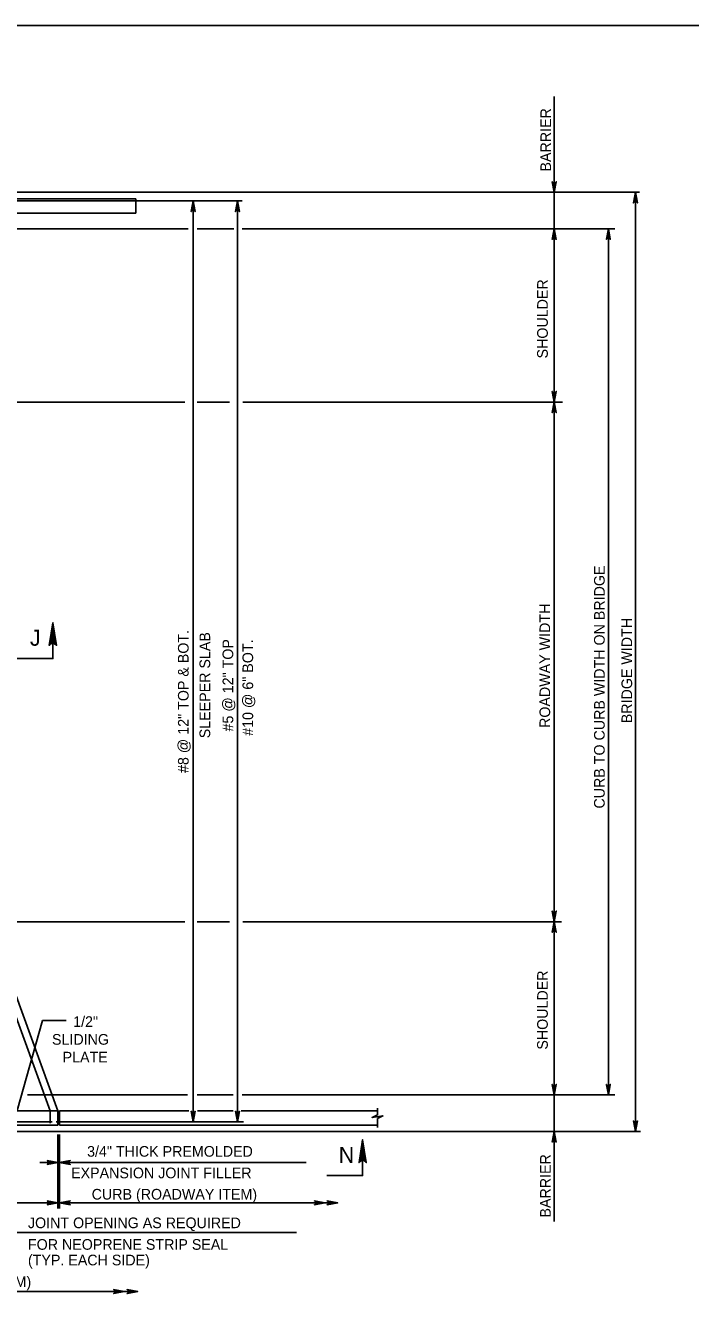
# Model space of a CAD drawing. Extents: x 636530 to 644067, y 294168 to 299122.
# Drawn here: x 640242.8 to 640430.2, y 296172.4 to 296529.5 of the extents above; entities that cross this region are included whole.
import ezdxf

# ---------------------------------------------------------------- set-up
doc = ezdxf.new("R2010")
doc.units = 0
doc.layers.add('1', color=7, linetype='Continuous')

msp = doc.modelspace()

# ---------------------------------------------------------------- linework, layer by layer
at = {"layer": '1'}
for p, q in [((640673.78, 296529.48), (639887.78, 296529.48)), ((640391.77, 296423.43), (640391.77, 296509.45)), ((640161.48, 296482.48), (640245.72, 296482.48)), ((640245.72, 296482.48), (640415.75, 296482.48)), ((640414.63, 296218.07), (640414.63, 296482.48)), ((640249.83, 296223.93), (640156.5, 296480.35)), ((640160.53, 296480.68), (640274, 296480.68)), ((640161.92, 296480.03), (640245.38, 296480.03)), ((640245.38, 296480.03), (640303.94, 296480.03)), ((640274, 296476.62), (640274, 296480.68)), ((640290.1, 296220.76), (640290.1, 296480.03)), ((640302.56, 296220.76), (640302.56, 296480.03)), ((640251.99, 296223.93), (640160.02, 296476.62)), ((640160.53, 296476.62), (640274, 296476.62)), ((640137.32, 296472.19), (640245.54, 296472.19)), ((640245.54, 296472.19), (640288.66, 296472.19)), ((640291.24, 296472.19), (640301.58, 296472.19)), ((640303.87, 296472.19), (640408.88, 296472.19)), ((640407.01, 296228.35), (640407.01, 296472.19)), ((640181.12, 296423.43), (640287.8, 296423.43)), ((640291.25, 296423.43), (640300.32, 296423.43)), ((640304.07, 296423.43), (640394.14, 296423.43)), ((640391.77, 296277.12), (640391.77, 296423.43)), ((640234.62, 296277.12), (640287.8, 296277.12)), ((640291.25, 296277.12), (640300.32, 296277.12)), ((640304.07, 296277.12), (640393.8, 296277.12)), ((640391.77, 296192.69), (640391.77, 296277.12)), ((640247.65, 296249.27), (640240.57, 296224.01)), ((640247.65, 296249.27), (640254.37, 296249.27)), ((640243.43, 296228.35), (640288.54, 296228.35)), ((640291.24, 296228.35), (640301.38, 296228.35)), ((640303.93, 296228.35), (640408.88, 296228.35)), ((640170.53, 296223.93), (640251.99, 296223.93)), ((640249.83, 296220.37), (640249.83, 296223.93)), ((640251.99, 296219.87), (640251.99, 296223.93)), ((640252.5, 296223.93), (640288.9, 296223.93)), ((640252.5, 296219.87), (640252.5, 296223.93)), ((640291.33, 296223.93), (640301.34, 296223.93)), ((640303.61, 296223.93), (640342.05, 296223.93)), ((640342.05, 296224.62), (640342.05, 296222.79)), ((640342.05, 296221.74), (640342.05, 296219.2)), ((640170.53, 296219.87), (640251.99, 296219.87)), ((640172.24, 296218.07), (640416.03, 296218.07)), ((640218.47, 296220.76), (640250.35, 296220.76)), ((640251.54, 296220.76), (640304.29, 296220.76)), ((640252.5, 296219.87), (640288.88, 296219.87)), ((640288.88, 296219.87), (640301.62, 296219.87)), ((640301.62, 296219.87), (640342.05, 296219.87)), ((640251.99, 296196.41), (640251.99, 296217.23)), ((640252.5, 296196.41), (640252.5, 296217.23)), ((640246.97, 296209.33), (640300.82, 296209.33)), ((640247.59, 296209.33), (640321.96, 296209.33)), ((640171.03, 296197.98), (640251.99, 296197.98)), ((640252.5, 296197.98), (640330.8, 296197.98)), ((640231.23, 296189.67), (640319.19, 296189.67)), ((640171.03, 296172.98), (640274.24, 296172.98))]:
    msp.add_line(p, q, dxfattribs=at)
for points in [[(640391.77, 296482.48), (640391.21, 296485.46), (640391.29, 296485.35), (640391.37, 296485.23), (640391.47, 296485.18), (640391.57, 296485.12), (640391.67, 296485.1), (640391.77, 296485.08), (640391.87, 296485.1), (640391.97, 296485.12), (640392.07, 296485.18), (640392.17, 296485.23), (640392.24, 296485.35), (640392.32, 296485.46), (640391.77, 296482.48), (640392.24, 296485.35), (640392.17, 296485.23), (640391.77, 296482.48), (640392.07, 296485.18), (640391.97, 296485.12), (640391.77, 296482.48), (640391.87, 296485.1), (640391.77, 296485.08), (640391.77, 296482.48), (640391.67, 296485.1), (640391.57, 296485.12), (640391.77, 296482.48), (640391.47, 296485.18), (640391.37, 296485.23), (640391.77, 296482.48), (640391.29, 296485.35)], [(640414.63, 296482.48), (640415.18, 296479.5), (640415.1, 296479.61), (640415.03, 296479.73), (640414.93, 296479.79), (640414.83, 296479.85), (640414.73, 296479.86), (640414.63, 296479.88), (640414.53, 296479.86), (640414.43, 296479.85), (640414.33, 296479.79), (640414.23, 296479.73), (640414.15, 296479.61), (640414.07, 296479.5), (640414.63, 296482.48), (640414.15, 296479.61), (640414.23, 296479.73), (640414.63, 296482.48), (640414.33, 296479.79), (640414.43, 296479.85), (640414.63, 296482.48), (640414.53, 296479.86), (640414.63, 296479.88), (640414.63, 296482.48), (640414.73, 296479.86), (640414.83, 296479.85), (640414.63, 296482.48), (640414.93, 296479.79), (640415.03, 296479.73), (640414.63, 296482.48), (640415.1, 296479.61)], [(640290.1, 296480.03), (640290.66, 296477.04), (640290.58, 296477.16), (640290.5, 296477.27), (640290.4, 296477.33), (640290.3, 296477.39), (640290.2, 296477.41), (640290.1, 296477.43), (640290, 296477.41), (640289.9, 296477.39), (640289.8, 296477.33), (640289.7, 296477.27), (640289.62, 296477.16), (640289.54, 296477.04), (640290.1, 296480.03), (640289.62, 296477.16), (640289.7, 296477.27), (640290.1, 296480.03), (640289.8, 296477.33), (640289.9, 296477.39), (640290.1, 296480.03), (640290, 296477.41), (640290.1, 296477.43), (640290.1, 296480.03), (640290.2, 296477.41), (640290.3, 296477.39), (640290.1, 296480.03), (640290.4, 296477.33), (640290.5, 296477.27), (640290.1, 296480.03), (640290.58, 296477.16)], [(640302.56, 296480.03), (640303.12, 296477.04), (640303.04, 296477.16), (640302.96, 296477.27), (640302.86, 296477.33), (640302.76, 296477.39), (640302.66, 296477.41), (640302.56, 296477.43), (640302.46, 296477.41), (640302.36, 296477.39), (640302.26, 296477.33), (640302.16, 296477.27), (640302.08, 296477.16), (640302, 296477.04), (640302.56, 296480.03), (640302.08, 296477.16), (640302.16, 296477.27), (640302.56, 296480.03), (640302.26, 296477.33), (640302.36, 296477.39), (640302.56, 296480.03), (640302.46, 296477.41), (640302.56, 296477.43), (640302.56, 296480.03), (640302.66, 296477.41), (640302.76, 296477.39), (640302.56, 296480.03), (640302.86, 296477.33), (640302.96, 296477.27), (640302.56, 296480.03), (640303.04, 296477.16)], [(640391.77, 296472.19), (640392.32, 296469.21), (640392.24, 296469.33), (640392.17, 296469.44), (640392.07, 296469.5), (640391.97, 296469.56), (640391.87, 296469.58), (640391.77, 296469.59), (640391.67, 296469.58), (640391.57, 296469.56), (640391.47, 296469.5), (640391.37, 296469.44), (640391.29, 296469.33), (640391.21, 296469.21), (640391.77, 296472.19), (640391.29, 296469.33), (640391.37, 296469.44), (640391.77, 296472.19), (640391.47, 296469.5), (640391.57, 296469.56), (640391.77, 296472.19), (640391.67, 296469.58), (640391.77, 296469.59), (640391.77, 296472.19), (640391.87, 296469.58), (640391.97, 296469.56), (640391.77, 296472.19), (640392.07, 296469.5), (640392.17, 296469.44), (640391.77, 296472.19), (640392.24, 296469.33)], [(640407.01, 296472.19), (640407.56, 296469.21), (640407.48, 296469.33), (640407.41, 296469.44), (640407.31, 296469.5), (640407.21, 296469.56), (640407.11, 296469.58), (640407.01, 296469.59), (640406.91, 296469.58), (640406.81, 296469.56), (640406.71, 296469.5), (640406.61, 296469.44), (640406.53, 296469.33), (640406.45, 296469.21), (640407.01, 296472.19), (640406.53, 296469.33), (640406.61, 296469.44), (640407.01, 296472.19), (640406.71, 296469.5), (640406.81, 296469.56), (640407.01, 296472.19), (640406.91, 296469.58), (640407.01, 296469.59), (640407.01, 296472.19), (640407.11, 296469.58), (640407.21, 296469.56), (640407.01, 296472.19), (640407.31, 296469.5), (640407.41, 296469.44), (640407.01, 296472.19), (640407.48, 296469.33)], [(640391.77, 296423.43), (640391.21, 296426.41), (640391.29, 296426.29), (640391.37, 296426.18), (640391.47, 296426.12), (640391.57, 296426.06), (640391.67, 296426.04), (640391.77, 296426.03), (640391.87, 296426.04), (640391.97, 296426.06), (640392.07, 296426.12), (640392.17, 296426.18), (640392.24, 296426.29), (640392.32, 296426.41), (640391.77, 296423.43), (640392.24, 296426.29), (640392.17, 296426.18), (640391.77, 296423.43), (640392.07, 296426.12), (640391.97, 296426.06), (640391.77, 296423.43), (640391.87, 296426.04), (640391.77, 296426.03), (640391.77, 296423.43), (640391.67, 296426.04), (640391.57, 296426.06), (640391.77, 296423.43), (640391.47, 296426.12), (640391.37, 296426.18), (640391.77, 296423.43), (640391.29, 296426.29)], [(640391.77, 296423.43), (640392.32, 296420.44), (640392.24, 296420.56), (640392.17, 296420.67), (640392.07, 296420.73), (640391.97, 296420.79), (640391.87, 296420.81), (640391.77, 296420.83), (640391.67, 296420.81), (640391.57, 296420.79), (640391.47, 296420.73), (640391.37, 296420.67), (640391.29, 296420.56), (640391.21, 296420.44), (640391.77, 296423.43), (640391.29, 296420.56), (640391.37, 296420.67), (640391.77, 296423.43), (640391.47, 296420.73), (640391.57, 296420.79), (640391.77, 296423.43), (640391.67, 296420.81), (640391.77, 296420.83), (640391.77, 296423.43), (640391.87, 296420.81), (640391.97, 296420.79), (640391.77, 296423.43), (640392.07, 296420.73), (640392.17, 296420.67), (640391.77, 296423.43), (640392.24, 296420.56)], [(640240.51, 296351.22), (640250.59, 296351.22), (640250.59, 296361.3)], [(640251.35, 296355.2), (640250.91, 296355.43), (640250.59, 296361.3), (640251.35, 296355.2), (640251.62, 296354.89), (640250.59, 296361.3), (640250.3, 296355.43), (640249.86, 296355.22), (640250.59, 296361.3), (640249.57, 296354.89), (640249.86, 296355.22)], [(640391.77, 296277.12), (640391.21, 296280.11), (640391.29, 296279.99), (640391.37, 296279.88), (640391.47, 296279.82), (640391.57, 296279.76), (640391.67, 296279.74), (640391.77, 296279.72), (640391.87, 296279.74), (640391.97, 296279.76), (640392.07, 296279.82), (640392.17, 296279.88), (640392.24, 296279.99), (640392.32, 296280.11), (640391.77, 296277.12), (640392.24, 296279.99), (640392.17, 296279.88), (640391.77, 296277.12), (640392.07, 296279.82), (640391.97, 296279.76), (640391.77, 296277.12), (640391.87, 296279.74), (640391.77, 296279.72), (640391.77, 296277.12), (640391.67, 296279.74), (640391.57, 296279.76), (640391.77, 296277.12), (640391.47, 296279.82), (640391.37, 296279.88), (640391.77, 296277.12), (640391.29, 296279.99)], [(640391.77, 296277.12), (640392.32, 296274.14), (640392.24, 296274.26), (640392.17, 296274.37), (640392.07, 296274.43), (640391.97, 296274.49), (640391.87, 296274.51), (640391.77, 296274.52), (640391.67, 296274.51), (640391.57, 296274.49), (640391.47, 296274.43), (640391.37, 296274.37), (640391.29, 296274.26), (640391.21, 296274.14), (640391.77, 296277.12), (640391.29, 296274.26), (640391.37, 296274.37), (640391.77, 296277.12), (640391.47, 296274.43), (640391.57, 296274.49), (640391.77, 296277.12), (640391.67, 296274.51), (640391.77, 296274.52), (640391.77, 296277.12), (640391.87, 296274.51), (640391.97, 296274.49), (640391.77, 296277.12), (640392.07, 296274.43), (640392.17, 296274.37), (640391.77, 296277.12), (640392.24, 296274.26)], [(640391.77, 296228.35), (640391.21, 296231.34), (640391.29, 296231.22), (640391.37, 296231.11), (640391.47, 296231.05), (640391.57, 296230.99), (640391.67, 296230.97), (640391.77, 296230.95), (640391.87, 296230.97), (640391.97, 296230.99), (640392.07, 296231.05), (640392.17, 296231.11), (640392.24, 296231.22), (640392.32, 296231.34), (640391.77, 296228.35), (640392.24, 296231.22), (640392.17, 296231.11), (640391.77, 296228.35), (640392.07, 296231.05), (640391.97, 296230.99), (640391.77, 296228.35), (640391.87, 296230.97), (640391.77, 296230.95), (640391.77, 296228.35), (640391.67, 296230.97), (640391.57, 296230.99), (640391.77, 296228.35), (640391.47, 296231.05), (640391.37, 296231.11), (640391.77, 296228.35), (640391.29, 296231.22)], [(640407.01, 296228.35), (640406.45, 296231.34), (640406.53, 296231.22), (640406.61, 296231.11), (640406.71, 296231.05), (640406.81, 296230.99), (640406.91, 296230.97), (640407.01, 296230.95), (640407.11, 296230.97), (640407.21, 296230.99), (640407.31, 296231.05), (640407.41, 296231.11), (640407.48, 296231.22), (640407.56, 296231.34), (640407.01, 296228.35), (640407.48, 296231.22), (640407.41, 296231.11), (640407.01, 296228.35), (640407.31, 296231.05), (640407.21, 296230.99), (640407.01, 296228.35), (640407.11, 296230.97), (640407.01, 296230.95), (640407.01, 296228.35), (640406.91, 296230.97), (640406.81, 296230.99), (640407.01, 296228.35), (640406.71, 296231.05), (640406.61, 296231.11), (640407.01, 296228.35), (640406.53, 296231.22)], [(640290.1, 296220.76), (640289.54, 296223.75), (640289.62, 296223.63), (640289.7, 296223.52), (640289.8, 296223.46), (640289.9, 296223.4), (640290, 296223.38), (640290.1, 296223.36), (640290.2, 296223.38), (640290.3, 296223.4), (640290.4, 296223.46), (640290.5, 296223.52), (640290.58, 296223.63), (640290.66, 296223.75), (640290.1, 296220.76), (640290.58, 296223.63), (640290.5, 296223.52), (640290.1, 296220.76), (640290.4, 296223.46), (640290.3, 296223.4), (640290.1, 296220.76), (640290.2, 296223.38), (640290.1, 296223.36), (640290.1, 296220.76), (640290, 296223.38), (640289.9, 296223.4), (640290.1, 296220.76), (640289.8, 296223.46), (640289.7, 296223.52), (640290.1, 296220.76), (640289.62, 296223.63)], [(640302.56, 296220.76), (640302, 296223.75), (640302.08, 296223.63), (640302.16, 296223.52), (640302.26, 296223.46), (640302.36, 296223.4), (640302.46, 296223.38), (640302.56, 296223.36), (640302.66, 296223.38), (640302.76, 296223.4), (640302.86, 296223.46), (640302.96, 296223.52), (640303.04, 296223.63), (640303.12, 296223.75), (640302.56, 296220.76), (640303.04, 296223.63), (640302.96, 296223.52), (640302.56, 296220.76), (640302.86, 296223.46), (640302.76, 296223.4), (640302.56, 296220.76), (640302.66, 296223.38), (640302.56, 296223.36), (640302.56, 296220.76), (640302.46, 296223.38), (640302.36, 296223.4), (640302.56, 296220.76), (640302.26, 296223.46), (640302.16, 296223.52), (640302.56, 296220.76), (640302.08, 296223.63)], [(640342.05, 296222.79), (640340.49, 296222.03), (640343.54, 296222.45), (640342.05, 296221.74)], [(640391.77, 296218.07), (640392.32, 296215.09), (640392.24, 296215.2), (640392.17, 296215.32), (640392.07, 296215.37), (640391.97, 296215.43), (640391.87, 296215.45), (640391.77, 296215.47), (640391.67, 296215.45), (640391.57, 296215.43), (640391.47, 296215.37), (640391.37, 296215.32), (640391.29, 296215.2), (640391.21, 296215.09), (640391.77, 296218.07), (640391.29, 296215.2), (640391.37, 296215.32), (640391.77, 296218.07), (640391.47, 296215.37), (640391.57, 296215.43), (640391.77, 296218.07), (640391.67, 296215.45), (640391.77, 296215.47), (640391.77, 296218.07), (640391.87, 296215.45), (640391.97, 296215.43), (640391.77, 296218.07), (640392.07, 296215.37), (640392.17, 296215.32), (640391.77, 296218.07), (640392.24, 296215.2)], [(640414.63, 296218.07), (640414.07, 296221.05), (640414.15, 296220.94), (640414.23, 296220.82), (640414.33, 296220.76), (640414.43, 296220.7), (640414.53, 296220.68), (640414.63, 296220.67), (640414.73, 296220.68), (640414.83, 296220.7), (640414.93, 296220.76), (640415.03, 296220.82), (640415.1, 296220.94), (640415.18, 296221.05), (640414.63, 296218.07), (640415.1, 296220.94), (640415.03, 296220.82), (640414.63, 296218.07), (640414.93, 296220.76), (640414.83, 296220.7), (640414.63, 296218.07), (640414.73, 296220.68), (640414.63, 296220.67), (640414.63, 296218.07), (640414.53, 296220.68), (640414.43, 296220.7), (640414.63, 296218.07), (640414.33, 296220.76), (640414.23, 296220.82), (640414.63, 296218.07), (640414.15, 296220.94)], [(640327.74, 296205.65), (640337.82, 296205.65), (640337.82, 296215.73)], [(640338.58, 296209.63), (640338.14, 296209.86), (640337.82, 296215.73), (640338.58, 296209.63), (640338.85, 296209.32), (640337.82, 296215.73), (640337.53, 296209.86), (640337.09, 296209.65), (640337.82, 296215.73), (640336.8, 296209.32), (640337.09, 296209.65)], [(640251.99, 296209.33), (640249.01, 296208.78), (640249.12, 296208.85), (640249.24, 296208.93), (640249.3, 296209.03), (640249.36, 296209.13), (640249.37, 296209.23), (640249.39, 296209.33), (640249.37, 296209.43), (640249.36, 296209.53), (640249.3, 296209.63), (640249.24, 296209.73), (640249.12, 296209.81), (640249.01, 296209.89), (640251.99, 296209.33), (640249.12, 296209.81), (640249.24, 296209.73), (640251.99, 296209.33), (640249.3, 296209.63), (640249.36, 296209.53), (640251.99, 296209.33), (640249.37, 296209.43), (640249.39, 296209.33), (640251.99, 296209.33), (640249.37, 296209.23), (640249.36, 296209.13), (640251.99, 296209.33), (640249.3, 296209.03), (640249.24, 296208.93), (640251.99, 296209.33), (640249.12, 296208.85)], [(640251.99, 296209.33), (640249.01, 296208.78), (640249.12, 296208.85), (640249.24, 296208.93), (640249.3, 296209.03), (640249.36, 296209.13), (640249.37, 296209.23), (640249.39, 296209.33), (640249.37, 296209.43), (640249.36, 296209.53), (640249.3, 296209.63), (640249.24, 296209.73), (640249.12, 296209.81), (640249.01, 296209.89), (640251.99, 296209.33), (640249.12, 296209.81), (640249.24, 296209.73), (640251.99, 296209.33), (640249.3, 296209.63), (640249.36, 296209.53), (640251.99, 296209.33), (640249.37, 296209.43), (640249.39, 296209.33), (640251.99, 296209.33), (640249.37, 296209.23), (640249.36, 296209.13), (640251.99, 296209.33), (640249.3, 296209.03), (640249.24, 296208.93), (640251.99, 296209.33), (640249.12, 296208.85)], [(640252.5, 296209.33), (640255.48, 296209.89), (640255.37, 296209.81), (640255.25, 296209.73), (640255.19, 296209.63), (640255.13, 296209.53), (640255.12, 296209.43), (640255.1, 296209.33), (640255.12, 296209.23), (640255.13, 296209.13), (640255.19, 296209.03), (640255.25, 296208.93), (640255.37, 296208.85), (640255.48, 296208.78), (640252.5, 296209.33), (640255.37, 296208.85), (640255.25, 296208.93), (640252.5, 296209.33), (640255.19, 296209.03), (640255.13, 296209.13), (640252.5, 296209.33), (640255.12, 296209.23), (640255.1, 296209.33), (640252.5, 296209.33), (640255.12, 296209.43), (640255.13, 296209.53), (640252.5, 296209.33), (640255.19, 296209.63), (640255.25, 296209.73), (640252.5, 296209.33), (640255.37, 296209.81)], [(640252.5, 296209.33), (640255.48, 296209.89), (640255.37, 296209.81), (640255.25, 296209.73), (640255.19, 296209.63), (640255.13, 296209.53), (640255.11, 296209.43), (640255.1, 296209.33), (640255.11, 296209.23), (640255.13, 296209.13), (640255.19, 296209.03), (640255.25, 296208.93), (640255.37, 296208.85), (640255.48, 296208.78), (640252.5, 296209.33), (640255.37, 296208.85), (640255.25, 296208.93), (640252.5, 296209.33), (640255.19, 296209.03), (640255.13, 296209.13), (640252.5, 296209.33), (640255.11, 296209.23), (640255.1, 296209.33), (640252.5, 296209.33), (640255.11, 296209.43), (640255.13, 296209.53), (640252.5, 296209.33), (640255.19, 296209.63), (640255.25, 296209.73), (640252.5, 296209.33), (640255.37, 296209.81)], [(640251.99, 296197.98), (640249.01, 296197.42), (640249.12, 296197.5), (640249.24, 296197.58), (640249.3, 296197.68), (640249.36, 296197.78), (640249.37, 296197.88), (640249.39, 296197.98), (640249.37, 296198.08), (640249.36, 296198.18), (640249.3, 296198.28), (640249.24, 296198.38), (640249.12, 296198.46), (640249.01, 296198.54), (640251.99, 296197.98), (640249.12, 296198.46), (640249.24, 296198.38), (640251.99, 296197.98), (640249.3, 296198.28), (640249.36, 296198.18), (640251.99, 296197.98), (640249.37, 296198.08), (640249.39, 296197.98), (640251.99, 296197.98), (640249.37, 296197.88), (640249.36, 296197.78), (640251.99, 296197.98), (640249.3, 296197.68), (640249.24, 296197.58), (640251.99, 296197.98), (640249.12, 296197.5)], [(640252.5, 296197.98), (640255.48, 296198.54), (640255.37, 296198.46), (640255.25, 296198.38), (640255.19, 296198.28), (640255.13, 296198.18), (640255.12, 296198.08), (640255.1, 296197.98), (640255.12, 296197.88), (640255.13, 296197.78), (640255.19, 296197.68), (640255.25, 296197.58), (640255.37, 296197.5), (640255.48, 296197.42), (640252.5, 296197.98), (640255.37, 296197.5), (640255.25, 296197.58), (640252.5, 296197.98), (640255.19, 296197.68), (640255.13, 296197.78), (640252.5, 296197.98), (640255.12, 296197.88), (640255.1, 296197.98), (640252.5, 296197.98), (640255.12, 296198.08), (640255.13, 296198.18), (640252.5, 296197.98), (640255.19, 296198.28), (640255.25, 296198.38), (640252.5, 296197.98), (640255.37, 296198.46)], [(640327.2, 296197.98), (640324.22, 296197.42), (640324.33, 296197.5), (640324.45, 296197.58), (640324.51, 296197.68), (640324.57, 296197.78), (640324.58, 296197.88), (640324.6, 296197.98), (640324.58, 296198.08), (640324.57, 296198.18), (640324.51, 296198.28), (640324.45, 296198.38), (640324.33, 296198.46), (640324.22, 296198.54), (640327.2, 296197.98), (640324.33, 296198.46), (640324.45, 296198.38), (640327.2, 296197.98), (640324.51, 296198.28), (640324.57, 296198.18), (640327.2, 296197.98), (640324.58, 296198.08), (640324.6, 296197.98), (640327.2, 296197.98), (640324.58, 296197.88), (640324.57, 296197.78), (640327.2, 296197.98), (640324.51, 296197.68), (640324.45, 296197.58), (640327.2, 296197.98), (640324.33, 296197.5)], [(640330.8, 296197.98), (640327.82, 296197.42), (640327.94, 296197.5), (640328.05, 296197.58), (640328.11, 296197.68), (640328.17, 296197.78), (640328.19, 296197.88), (640328.2, 296197.98), (640328.19, 296198.08), (640328.17, 296198.18), (640328.11, 296198.28), (640328.05, 296198.38), (640327.94, 296198.46), (640327.82, 296198.54), (640330.8, 296197.98), (640327.94, 296198.46), (640328.05, 296198.38), (640330.8, 296197.98), (640328.11, 296198.28), (640328.17, 296198.18), (640330.8, 296197.98), (640328.19, 296198.08), (640328.2, 296197.98), (640330.8, 296197.98), (640328.19, 296197.88), (640328.17, 296197.78), (640330.8, 296197.98), (640328.11, 296197.68), (640328.05, 296197.58), (640330.8, 296197.98), (640327.94, 296197.5)], [(640270.65, 296172.98), (640267.67, 296172.42), (640267.78, 296172.5), (640267.9, 296172.58), (640267.96, 296172.68), (640268.02, 296172.78), (640268.04, 296172.88), (640268.05, 296172.98), (640268.04, 296173.08), (640268.02, 296173.18), (640267.96, 296173.28), (640267.9, 296173.38), (640267.78, 296173.46), (640267.67, 296173.54), (640270.65, 296172.98), (640267.78, 296173.46), (640267.9, 296173.38), (640270.65, 296172.98), (640267.96, 296173.28), (640268.02, 296173.18), (640270.65, 296172.98), (640268.04, 296173.08), (640268.05, 296172.98), (640270.65, 296172.98), (640268.04, 296172.88), (640268.02, 296172.78), (640270.65, 296172.98), (640267.96, 296172.68), (640267.9, 296172.58), (640270.65, 296172.98), (640267.78, 296172.5)], [(640274.48, 296172.98), (640271.5, 296172.42), (640271.62, 296172.5), (640271.73, 296172.58), (640271.79, 296172.68), (640271.85, 296172.78), (640271.87, 296172.88), (640271.88, 296172.98), (640271.87, 296173.08), (640271.85, 296173.18), (640271.79, 296173.28), (640271.73, 296173.38), (640271.62, 296173.46), (640271.5, 296173.54), (640274.48, 296172.98), (640271.62, 296173.46), (640271.73, 296173.38), (640274.48, 296172.98), (640271.79, 296173.28), (640271.85, 296173.18), (640274.48, 296172.98), (640271.87, 296173.08), (640271.88, 296172.98), (640274.48, 296172.98), (640271.87, 296172.88), (640271.85, 296172.78), (640274.48, 296172.98), (640271.79, 296172.68), (640271.73, 296172.58), (640274.48, 296172.98), (640271.62, 296172.5)]]:
    msp.add_lwpolyline(points, dxfattribs=at)

# ---------------------------------------------------------------- texts
for s, p in [('BARRIER', (640390.87, 296488.33)), ('SHOULDER', (640389.96, 296435.7)), ('CURB TO CURB WIDTH ON BRIDGE', (640405.98, 296308.98)), ('ROADWAY WIDTH', (640390.62, 296331.68)), ('BRIDGE WIDTH', (640413.71, 296333.01)), ('#8 @ 12" TOP & BOT.', (640288.82, 296319)), ('SLEEPER SLAB', (640294.89, 296328.77)), ('#5 @ 12" TOP', (640301.38, 296330.68)), ('#10 @ 6" BOT.', (640306.99, 296329.46)), ('SHOULDER', (640389.96, 296241.11)), ('BARRIER', (640390.77, 296193.84))]:
    msp.add_text(s, height=3, rotation=90, dxfattribs=at).set_placement(p)
for s, height, p in [('J', 4.5, (640244.14, 296354.81)), ('1/2"', 3, (640256.31, 296247.5)), ('SLIDING', 3, (640250.35, 296242.5)), ('PLATE', 3, (640253.34, 296237.5)), ('3/4" THICK PREMOLDED', 3, (640260.23, 296210.97)), ('N', 4.5, (640331.09, 296209.24)), ('EXPANSION JOINT FILLER', 3, (640255.73, 296204.9)), ('CURB (ROADWAY ITEM)', 3, (640261.52, 296198.9)), ('JOINT OPENING AS REQUIRED', 3, (640243.58, 296190.85)), ('FOR NEOPRENE STRIP SEAL', 3, (640243.58, 296184.77)), ('(TYP. EACH SIDE)', 3, (640243.58, 296180.38)), ('CURB (IF REQUIRED) (SEE RC-50M)', 3, (640175.63, 296174.25))]:
    msp.add_text(s, height=height, dxfattribs=at).set_placement(p)

doc.saveas('drawing.dxf')
